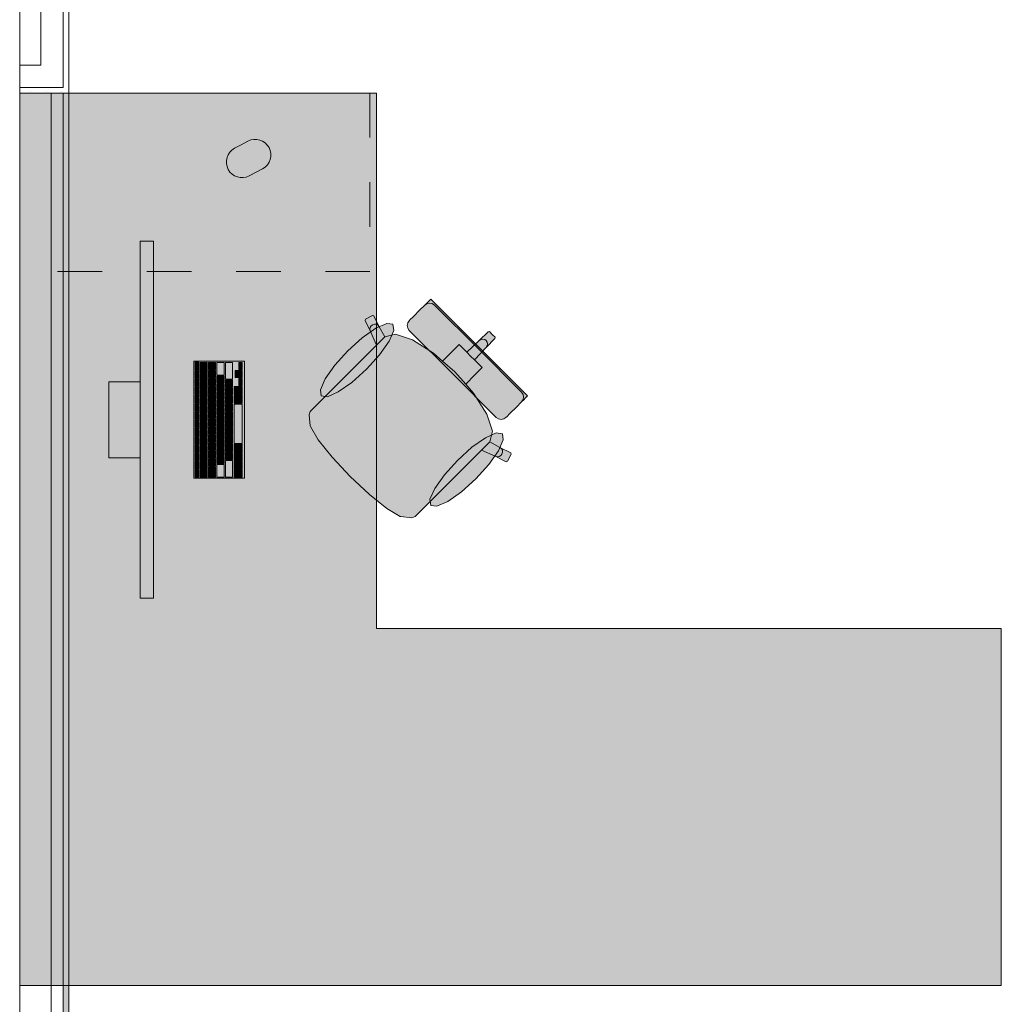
# Model space of a CAD drawing. Header units: metres. Extents: x -3.6 to 84.5, y -11 to 16.8.
# Tile 332 of 361: x 54.6 to 56.8, y 10.6 to 12.9. Entities that reach past the tile are written whole.
import ezdxf

# ---------------------------------------------------------------- set-up
doc = ezdxf.new("R2010")
doc.units = ezdxf.units.M
doc.header["$MEASUREMENT"] = 0
doc.linetypes.add('Strichlinie eng', pattern=[0.115, 0.075, -0.04])
for name, color, linetype in [('605 - Struktur.Wand Innen', 7, 'Continuous'), ('701 - Einrichtung.Möbel', 7, 'Continuous'), ('Neubau_606 - Struktur.Wand Innen Ausbau', 7, 'Continuous'), ('Neubau_653 - Abdeckung.TB Verkofferung', 7, 'Continuous')]:
    doc.layers.add(name, color=color, linetype=linetype)
pattern_1 = [(45, (0, 0), (-0.01767767, 0.01767767), [0, -0.025])]

msp = doc.modelspace()

# ---------------------------------------------------------------- hatches: boundary and pattern name
at = {"layer": '701 - Einrichtung.Möbel', "linetype": 'Continuous', "lineweight": 0, "true_color": 0x3a3a3a}
for points in [[(54.6, 10.69), (56.8, 10.69), (56.8, 11.49), (55.4, 11.49), (55.4, 12.69), (54.6, 12.69)], [(55.0966, 12.5741), (55.0816, 12.5661, 0.994302), (55.1144, 12.5043), (55.1444, 12.5203, 1), (55.1116, 12.5821)], [(54.8999, 11.5578), (54.8999, 12.3578), (54.8699, 12.3578), (54.8699, 11.5578)], [(55.473, 12.1582), (55.5706, 12.0606), (55.6297, 12.1197), (55.5213, 12.2282), (55.516, 12.2229), (55.5136, 12.2205), (55.5081, 12.215), (55.5056, 12.2125), (55.4985, 12.2054), (55.4811, 12.188), (55.4753, 12.1822), (55.4729, 12.1798), (55.4696, 12.1749), (55.4684, 12.169), (55.4696, 12.1632)], [(55.2869, 12.0123), (55.2675, 11.9928), (55.2507, 11.9761), (55.2484, 11.9691), (55.2508, 11.9439), (55.2514, 11.9424), (55.2692, 11.913), (55.3006, 11.8739), (55.3011, 11.8733), (55.3409, 11.8309), (55.6591, 12.1491), (55.6529, 12.1553), (55.6497, 12.1552), (55.6298, 12.1353), (55.602, 12.1093), (55.5848, 12.1265), (55.5687, 12.1104), (55.5478, 12.0895), (55.5273, 12.1074), (55.4806, 12.137), (55.4423, 12.1497), (55.4184, 12.1436), (55.406, 12.1663), (55.394, 12.1907), (55.391, 12.1916), (55.3749, 12.1831), (55.3739, 12.1801), (55.3859, 12.1558), (55.3997, 12.1251)], [(55.3356, 12.1122), (55.3064, 12.0799), (55.2848, 12.0494), (55.2741, 12.0252), (55.2759, 12.0112), (55.2899, 12.0094), (55.314, 12.0201), (55.3446, 12.0417), (55.3769, 12.0709), (55.4061, 12.1032), (55.4277, 12.1338), (55.4384, 12.1579), (55.4366, 12.1719), (55.4226, 12.1737), (55.3985, 12.163), (55.3679, 12.1414)], [(55.5223, 11.7769), (55.635, 11.8897), (55.6658, 11.8759), (55.6901, 11.8639), (55.6931, 11.8649), (55.7016, 11.881), (55.7006, 11.884), (55.6763, 11.896), (55.6536, 11.9084), (55.6597, 11.9323), (55.647, 11.9706), (55.6174, 12.0174), (55.5995, 12.0378), (55.6204, 12.0587), (55.6365, 12.0749), (55.6193, 12.092), (55.6453, 12.1198), (55.6652, 12.1397), (55.6653, 12.1429), (55.6591, 12.1491), (55.3409, 11.8309), (55.3833, 11.7911), (55.3839, 11.7907), (55.423, 11.7592), (55.4524, 11.7414), (55.4539, 11.7408), (55.4791, 11.7384), (55.4861, 11.7407), (55.5028, 11.7575)], [(55.6682, 11.963), (55.6732, 11.9596), (55.679, 11.9585), (55.6849, 11.9596), (55.6898, 11.9629), (55.6922, 11.9653), (55.698, 11.9711), (55.7154, 11.9885), (55.7225, 11.9956), (55.725, 11.9981), (55.7305, 12.0036), (55.7329, 12.006), (55.7382, 12.0113), (55.6297, 12.1197), (55.5706, 12.0606)], [(55.1039, 11.8268), (55.1039, 12.0888), (54.9899, 12.0888), (54.9899, 11.8268)], [(55.0009, 12.0783), (55.0009, 12.0866), (55.0007, 12.0868), (54.9931, 12.0868), (54.9929, 12.0866), (54.9929, 12.07), (54.9931, 12.0698), (55.0007, 12.0698), (55.0009, 12.07)], [(55.0199, 12.0748), (55.0199, 12.0861), (55.0197, 12.0863), (55.0041, 12.0863), (55.0039, 12.0861), (55.0039, 12.0635), (55.0041, 12.0633), (55.0197, 12.0633), (55.0199, 12.0635)], [(55.0389, 12.0783), (55.0389, 12.0861), (55.0387, 12.0863), (55.0231, 12.0863), (55.0229, 12.0861), (55.0229, 12.0705), (55.0231, 12.0703), (55.0387, 12.0703), (55.0389, 12.0705)], [(55.0579, 12.0721), (55.0579, 12.0861), (55.0577, 12.0863), (55.0421, 12.0863), (55.0419, 12.0861), (55.0419, 12.058), (55.0421, 12.0578), (55.0577, 12.0578), (55.0579, 12.058)], [(55.0769, 12.0676), (55.0769, 12.0861), (55.0767, 12.0863), (55.0611, 12.0863), (55.0609, 12.0861), (55.0609, 12.049), (55.0611, 12.0488), (55.0767, 12.0488), (55.0769, 12.049)], [(55.0989, 12.0783), (55.0989, 12.0861), (55.0987, 12.0863), (55.0911, 12.0863), (55.0909, 12.0861), (55.0909, 12.0705), (55.0911, 12.0703), (55.0987, 12.0703), (55.0989, 12.0705)], [(55.0009, 12.0598), (55.0009, 12.0681), (55.0007, 12.0683), (54.9931, 12.0683), (54.9929, 12.0681), (54.9929, 12.0515), (54.9931, 12.0513), (55.0007, 12.0513), (55.0009, 12.0515)], [(55.0009, 12.0413), (55.0009, 12.0496), (55.0007, 12.0498), (54.9931, 12.0498), (54.9929, 12.0496), (54.9929, 12.033), (54.9931, 12.0328), (55.0007, 12.0328), (55.0009, 12.033)], [(55.0199, 12.0533), (55.0199, 12.0611), (55.0197, 12.0613), (55.0041, 12.0613), (55.0039, 12.0611), (55.0039, 12.0455), (55.0041, 12.0453), (55.0197, 12.0453), (55.0199, 12.0455)], [(55.0389, 12.0603), (55.0389, 12.0681), (55.0387, 12.0683), (55.0231, 12.0683), (55.0229, 12.0681), (55.0229, 12.0525), (55.0231, 12.0523), (55.0387, 12.0523), (55.0389, 12.0525)], [(55.0389, 12.0423), (55.0389, 12.0501), (55.0387, 12.0503), (55.0231, 12.0503), (55.0229, 12.0501), (55.0229, 12.0345), (55.0231, 12.0343), (55.0387, 12.0343), (55.0389, 12.0345)], [(55.0579, 12.0478), (55.0579, 12.0556), (55.0577, 12.0558), (55.0421, 12.0558), (55.0419, 12.0556), (55.0419, 12.04), (55.0421, 12.0398), (55.0577, 12.0398), (55.0579, 12.04)], [(55.0909, 12.0603), (55.0909, 12.0681), (55.0907, 12.0683), (55.0831, 12.0683), (55.0829, 12.0681), (55.0829, 12.0525), (55.0831, 12.0523), (55.0907, 12.0523), (55.0909, 12.0525)], [(55.0989, 12.0603), (55.0989, 12.0681), (55.0987, 12.0683), (55.0911, 12.0683), (55.0909, 12.0681), (55.0909, 12.0525), (55.0911, 12.0523), (55.0987, 12.0523), (55.0989, 12.0525)], [(55.0989, 12.0423), (55.0989, 12.0501), (55.0987, 12.0503), (55.0911, 12.0503), (55.0909, 12.0501), (55.0909, 12.0345), (55.0911, 12.0343), (55.0987, 12.0343), (55.0989, 12.0345)], [(54.8699, 12.0428), (54.7999, 12.0428), (54.7999, 11.8728), (54.8699, 11.8728)], [(55.0009, 12.0228), (55.0009, 12.0311), (55.0007, 12.0313), (54.9931, 12.0313), (54.9929, 12.0311), (54.9929, 12.0145), (54.9931, 12.0143), (55.0007, 12.0143), (55.0009, 12.0145)], [(55.0199, 12.0353), (55.0199, 12.0431), (55.0197, 12.0433), (55.0041, 12.0433), (55.0039, 12.0431), (55.0039, 12.0275), (55.0041, 12.0273), (55.0197, 12.0273), (55.0199, 12.0275)], [(55.0199, 12.0173), (55.0199, 12.0251), (55.0197, 12.0253), (55.0041, 12.0253), (55.0039, 12.0251), (55.0039, 12.0095), (55.0041, 12.0093), (55.0197, 12.0093), (55.0199, 12.0095)], [(55.0389, 12.0243), (55.0389, 12.0321), (55.0387, 12.0323), (55.0231, 12.0323), (55.0229, 12.0321), (55.0229, 12.0165), (55.0231, 12.0163), (55.0387, 12.0163), (55.0389, 12.0165)], [(55.0579, 12.0298), (55.0579, 12.0376), (55.0577, 12.0378), (55.0421, 12.0378), (55.0419, 12.0376), (55.0419, 12.022), (55.0421, 12.0218), (55.0577, 12.0218), (55.0579, 12.022)], [(55.0769, 12.0388), (55.0769, 12.0466), (55.0767, 12.0468), (55.0611, 12.0468), (55.0609, 12.0466), (55.0609, 12.031), (55.0611, 12.0308), (55.0767, 12.0308), (55.0769, 12.031)], [(55.0769, 12.0208), (55.0769, 12.0286), (55.0767, 12.0288), (55.0611, 12.0288), (55.0609, 12.0286), (55.0609, 12.013), (55.0611, 12.0128), (55.0767, 12.0128), (55.0769, 12.013)], [(55.0989, 12.0243), (55.0989, 12.0321), (55.0987, 12.0323), (55.0811, 12.0323), (55.0809, 12.0321), (55.0809, 12.0165), (55.0811, 12.0163), (55.0987, 12.0163), (55.0989, 12.0165)], [(55.0009, 12.0043), (55.0009, 12.0126), (55.0007, 12.0128), (54.9931, 12.0128), (54.9929, 12.0126), (54.9929, 11.996), (54.9931, 11.9958), (55.0007, 11.9958), (55.0009, 11.996)], [(55.0199, 11.9993), (55.0199, 12.0071), (55.0197, 12.0073), (55.0041, 12.0073), (55.0039, 12.0071), (55.0039, 11.9915), (55.0041, 11.9913), (55.0197, 11.9913), (55.0199, 11.9915)], [(55.0389, 12.0063), (55.0389, 12.0141), (55.0387, 12.0143), (55.0231, 12.0143), (55.0229, 12.0141), (55.0229, 11.9985), (55.0231, 11.9983), (55.0387, 11.9983), (55.0389, 11.9985)], [(55.0579, 12.0118), (55.0579, 12.0196), (55.0577, 12.0198), (55.0421, 12.0198), (55.0419, 12.0196), (55.0419, 12.004), (55.0421, 12.0038), (55.0577, 12.0038), (55.0579, 12.004)], [(55.0769, 12.0028), (55.0769, 12.0106), (55.0767, 12.0108), (55.0611, 12.0108), (55.0609, 12.0106), (55.0609, 11.995), (55.0611, 11.9948), (55.0767, 11.9948), (55.0769, 11.995)], [(55.0989, 12.0046), (55.0989, 12.0141), (55.0987, 12.0143), (55.0811, 12.0143), (55.0809, 12.0141), (55.0809, 11.995), (55.0811, 11.9948), (55.0987, 11.9948), (55.0989, 11.995)], [(55.0009, 11.9858), (55.0009, 11.9941), (55.0007, 11.9943), (54.9931, 11.9943), (54.9929, 11.9941), (54.9929, 11.9775), (54.9931, 11.9773), (55.0007, 11.9773), (55.0009, 11.9775)], [(55.0199, 11.9813), (55.0199, 11.9891), (55.0197, 11.9893), (55.0041, 11.9893), (55.0039, 11.9891), (55.0039, 11.9735), (55.0041, 11.9733), (55.0197, 11.9733), (55.0199, 11.9735)], [(55.0389, 11.9883), (55.0389, 11.9961), (55.0387, 11.9963), (55.0231, 11.9963), (55.0229, 11.9961), (55.0229, 11.9805), (55.0231, 11.9803), (55.0387, 11.9803), (55.0389, 11.9805)], [(55.0579, 11.9938), (55.0579, 12.0016), (55.0577, 12.0018), (55.0421, 12.0018), (55.0419, 12.0016), (55.0419, 11.986), (55.0421, 11.9858), (55.0577, 11.9858), (55.0579, 11.986)], [(55.0579, 11.9758), (55.0579, 11.9836), (55.0577, 11.9838), (55.0421, 11.9838), (55.0419, 11.9836), (55.0419, 11.968), (55.0421, 11.9678), (55.0577, 11.9678), (55.0579, 11.968)], [(55.0769, 11.9848), (55.0769, 11.9926), (55.0767, 11.9928), (55.0611, 11.9928), (55.0609, 11.9926), (55.0609, 11.977), (55.0611, 11.9768), (55.0767, 11.9768), (55.0769, 11.977)], [(55.0989, 11.9488), (55.0989, 11.9926), (55.0987, 11.9928), (55.0811, 11.9928), (55.0809, 11.9926), (55.0809, 11.905), (55.0811, 11.9048), (55.0987, 11.9048), (55.0989, 11.905)], [(55.0009, 11.9673), (55.0009, 11.9756), (55.0007, 11.9758), (54.9931, 11.9758), (54.9929, 11.9756), (54.9929, 11.959), (54.9931, 11.9588), (55.0007, 11.9588), (55.0009, 11.959)], [(55.0199, 11.9633), (55.0199, 11.9711), (55.0197, 11.9713), (55.0041, 11.9713), (55.0039, 11.9711), (55.0039, 11.9555), (55.0041, 11.9553), (55.0197, 11.9553), (55.0199, 11.9555)], [(55.0389, 11.9703), (55.0389, 11.9781), (55.0387, 11.9783), (55.0231, 11.9783), (55.0229, 11.9781), (55.0229, 11.9625), (55.0231, 11.9623), (55.0387, 11.9623), (55.0389, 11.9625)], [(55.0389, 11.9523), (55.0389, 11.9601), (55.0387, 11.9603), (55.0231, 11.9603), (55.0229, 11.9601), (55.0229, 11.9445), (55.0231, 11.9443), (55.0387, 11.9443), (55.0389, 11.9445)], [(55.0579, 11.9578), (55.0579, 11.9656), (55.0577, 11.9658), (55.0421, 11.9658), (55.0419, 11.9656), (55.0419, 11.95), (55.0421, 11.9498), (55.0577, 11.9498), (55.0579, 11.95)], [(55.0769, 11.9668), (55.0769, 11.9746), (55.0767, 11.9748), (55.0611, 11.9748), (55.0609, 11.9746), (55.0609, 11.959), (55.0611, 11.9588), (55.0767, 11.9588), (55.0769, 11.959)], [(55.0009, 11.9488), (55.0009, 11.9571), (55.0007, 11.9573), (54.9931, 11.9573), (54.9929, 11.9571), (54.9929, 11.9405), (54.9931, 11.9403), (55.0007, 11.9403), (55.0009, 11.9405)], [(55.0009, 11.9303), (55.0009, 11.9386), (55.0007, 11.9388), (54.9931, 11.9388), (54.9929, 11.9386), (54.9929, 11.922), (54.9931, 11.9218), (55.0007, 11.9218), (55.0009, 11.922)], [(55.0199, 11.9453), (55.0199, 11.9531), (55.0197, 11.9533), (55.0041, 11.9533), (55.0039, 11.9531), (55.0039, 11.9375), (55.0041, 11.9373), (55.0197, 11.9373), (55.0199, 11.9375)], [(55.0389, 11.9343), (55.0389, 11.9421), (55.0387, 11.9423), (55.0231, 11.9423), (55.0229, 11.9421), (55.0229, 11.9265), (55.0231, 11.9263), (55.0387, 11.9263), (55.0389, 11.9265)], [(55.0579, 11.9398), (55.0579, 11.9476), (55.0577, 11.9478), (55.0421, 11.9478), (55.0419, 11.9476), (55.0419, 11.932), (55.0421, 11.9318), (55.0577, 11.9318), (55.0579, 11.932)], [(55.0769, 11.9488), (55.0769, 11.9566), (55.0767, 11.9568), (55.0611, 11.9568), (55.0609, 11.9566), (55.0609, 11.941), (55.0611, 11.9408), (55.0767, 11.9408), (55.0769, 11.941)], [(55.0769, 11.9308), (55.0769, 11.9386), (55.0767, 11.9388), (55.0611, 11.9388), (55.0609, 11.9386), (55.0609, 11.923), (55.0611, 11.9228), (55.0767, 11.9228), (55.0769, 11.923)], [(55.0009, 11.9118), (55.0009, 11.9201), (55.0007, 11.9203), (54.9931, 11.9203), (54.9929, 11.9201), (54.9929, 11.9035), (54.9931, 11.9033), (55.0007, 11.9033), (55.0009, 11.9035)], [(55.0199, 11.9273), (55.0199, 11.9351), (55.0197, 11.9353), (55.0041, 11.9353), (55.0039, 11.9351), (55.0039, 11.9195), (55.0041, 11.9193), (55.0197, 11.9193), (55.0199, 11.9195)], [(55.0199, 11.9093), (55.0199, 11.9171), (55.0197, 11.9173), (55.0041, 11.9173), (55.0039, 11.9171), (55.0039, 11.9015), (55.0041, 11.9013), (55.0197, 11.9013), (55.0199, 11.9015)], [(55.0389, 11.9163), (55.0389, 11.9241), (55.0387, 11.9243), (55.0231, 11.9243), (55.0229, 11.9241), (55.0229, 11.9085), (55.0231, 11.9083), (55.0387, 11.9083), (55.0389, 11.9085)], [(55.0579, 11.9218), (55.0579, 11.9296), (55.0577, 11.9298), (55.0421, 11.9298), (55.0419, 11.9296), (55.0419, 11.914), (55.0421, 11.9138), (55.0577, 11.9138), (55.0579, 11.914)], [(55.0769, 11.9128), (55.0769, 11.9206), (55.0767, 11.9208), (55.0611, 11.9208), (55.0609, 11.9206), (55.0609, 11.905), (55.0611, 11.9048), (55.0767, 11.9048), (55.0769, 11.905)], [(55.6222, 11.8256), (55.6514, 11.8579), (55.673, 11.8885), (55.6837, 11.9126), (55.6819, 11.9266), (55.6679, 11.9284), (55.6438, 11.9177), (55.6132, 11.8961), (55.5809, 11.8669), (55.5517, 11.8346), (55.5301, 11.804), (55.5194, 11.7799), (55.5212, 11.7659), (55.5352, 11.7641), (55.5594, 11.7748), (55.5899, 11.7964)], [(55.0009, 11.8933), (55.0009, 11.9016), (55.0007, 11.9018), (54.9931, 11.9018), (54.9929, 11.9016), (54.9929, 11.885), (54.9931, 11.8848), (55.0007, 11.8848), (55.0009, 11.885)], [(55.0199, 11.8913), (55.0199, 11.8991), (55.0197, 11.8993), (55.0041, 11.8993), (55.0039, 11.8991), (55.0039, 11.8835), (55.0041, 11.8833), (55.0197, 11.8833), (55.0199, 11.8835)], [(55.0389, 11.8983), (55.0389, 11.9061), (55.0387, 11.9063), (55.0231, 11.9063), (55.0229, 11.9061), (55.0229, 11.8905), (55.0231, 11.8903), (55.0387, 11.8903), (55.0389, 11.8905)], [(55.0579, 11.9038), (55.0579, 11.9116), (55.0577, 11.9118), (55.0421, 11.9118), (55.0419, 11.9116), (55.0419, 11.896), (55.0421, 11.8958), (55.0577, 11.8958), (55.0579, 11.896)], [(55.0579, 11.8858), (55.0579, 11.8936), (55.0577, 11.8938), (55.0421, 11.8938), (55.0419, 11.8936), (55.0419, 11.878), (55.0421, 11.8778), (55.0577, 11.8778), (55.0579, 11.878)], [(55.0769, 11.8948), (55.0769, 11.9026), (55.0767, 11.9028), (55.0611, 11.9028), (55.0609, 11.9026), (55.0609, 11.887), (55.0611, 11.8868), (55.0767, 11.8868), (55.0769, 11.887)], [(55.0989, 11.8931), (55.0989, 11.9026), (55.0987, 11.9028), (55.0811, 11.9028), (55.0809, 11.9026), (55.0809, 11.8835), (55.0811, 11.8833), (55.0987, 11.8833), (55.0989, 11.8835)], [(55.0009, 11.8748), (55.0009, 11.8831), (55.0007, 11.8833), (54.9931, 11.8833), (54.9929, 11.8831), (54.9929, 11.8665), (54.9931, 11.8663), (55.0007, 11.8663), (55.0009, 11.8665)], [(55.0199, 11.8733), (55.0199, 11.8811), (55.0197, 11.8813), (55.0041, 11.8813), (55.0039, 11.8811), (55.0039, 11.8655), (55.0041, 11.8653), (55.0197, 11.8653), (55.0199, 11.8655)], [(55.0389, 11.8803), (55.0389, 11.8881), (55.0387, 11.8883), (55.0231, 11.8883), (55.0229, 11.8881), (55.0229, 11.8725), (55.0231, 11.8723), (55.0387, 11.8723), (55.0389, 11.8725)], [(55.0579, 11.8678), (55.0579, 11.8756), (55.0577, 11.8758), (55.0421, 11.8758), (55.0419, 11.8756), (55.0419, 11.86), (55.0421, 11.8598), (55.0577, 11.8598), (55.0579, 11.86)], [(55.0769, 11.8768), (55.0769, 11.8846), (55.0767, 11.8848), (55.0611, 11.8848), (55.0609, 11.8846), (55.0609, 11.869), (55.0611, 11.8688), (55.0767, 11.8688), (55.0769, 11.869)], [(55.0989, 11.8733), (55.0989, 11.8811), (55.0987, 11.8813), (55.0811, 11.8813), (55.0809, 11.8811), (55.0809, 11.8655), (55.0811, 11.8653), (55.0987, 11.8653), (55.0989, 11.8655)], [(55.0009, 11.8563), (55.0009, 11.8646), (55.0007, 11.8648), (54.9931, 11.8648), (54.9929, 11.8646), (54.9929, 11.848), (54.9931, 11.8478), (55.0007, 11.8478), (55.0009, 11.848)], [(55.0199, 11.8553), (55.0199, 11.8631), (55.0197, 11.8633), (55.0041, 11.8633), (55.0039, 11.8631), (55.0039, 11.8475), (55.0041, 11.8473), (55.0197, 11.8473), (55.0199, 11.8475)], [(55.0389, 11.8623), (55.0389, 11.8701), (55.0387, 11.8703), (55.0231, 11.8703), (55.0229, 11.8701), (55.0229, 11.8545), (55.0231, 11.8543), (55.0387, 11.8543), (55.0389, 11.8545)], [(55.0389, 11.8408), (55.0389, 11.8521), (55.0387, 11.8523), (55.0231, 11.8523), (55.0229, 11.8521), (55.0229, 11.8295), (55.0231, 11.8293), (55.0387, 11.8293), (55.0389, 11.8295)], [(55.0579, 11.8436), (55.0579, 11.8576), (55.0577, 11.8578), (55.0421, 11.8578), (55.0419, 11.8576), (55.0419, 11.8295), (55.0421, 11.8293), (55.0577, 11.8293), (55.0579, 11.8295)], [(55.0769, 11.8481), (55.0769, 11.8666), (55.0767, 11.8668), (55.0611, 11.8668), (55.0609, 11.8666), (55.0609, 11.8295), (55.0611, 11.8293), (55.0767, 11.8293), (55.0769, 11.8295)], [(55.0989, 11.8553), (55.0989, 11.8631), (55.0987, 11.8633), (55.0811, 11.8633), (55.0809, 11.8631), (55.0809, 11.8475), (55.0811, 11.8473), (55.0987, 11.8473), (55.0989, 11.8475)], [(55.0009, 11.8378), (55.0009, 11.8461), (55.0007, 11.8463), (54.9931, 11.8463), (54.9929, 11.8461), (54.9929, 11.8295), (54.9931, 11.8293), (55.0007, 11.8293), (55.0009, 11.8295)], [(55.0199, 11.8373), (55.0199, 11.8451), (55.0197, 11.8453), (55.0041, 11.8453), (55.0039, 11.8451), (55.0039, 11.8295), (55.0041, 11.8293), (55.0197, 11.8293), (55.0199, 11.8295)], [(55.0989, 11.8373), (55.0989, 11.8451), (55.0987, 11.8453), (55.0811, 11.8453), (55.0809, 11.8451), (55.0809, 11.8295), (55.0811, 11.8293), (55.0987, 11.8293), (55.0989, 11.8295)]]:
    msp.add_hatch(color=250, dxfattribs=at).paths.add_polyline_path(points)
at = {"layer": 'Neubau_606 - Struktur.Wand Innen Ausbau', "linetype": 'Continuous', "lineweight": 0, "true_color": 0x000000}
h = msp.add_hatch(dxfattribs=at)
h.set_pattern_fill('Gips_0001', color=18, style=0, pattern_type=2)
h.set_pattern_definition(pattern_1)
h.paths.add_polyline_path([(54.71, 12.7025), (54.71, 13.445), (54.6975, 13.445), (54.6975, 12.7025)])
h = msp.add_hatch(dxfattribs=at)
h.set_pattern_fill('Gips_0001', color=18, style=0, pattern_type=2)
h.set_pattern_definition(pattern_1)
h.paths.add_polyline_path([(54.6975, 12.7025), (54.6, 12.7025), (54.6, 12.69), (54.6975, 12.69)])
h = msp.add_hatch(dxfattribs=at)
h.set_pattern_fill('Gips_0001', color=18, style=0, pattern_type=2)
h.set_pattern_definition(pattern_1)
h.paths.add_polyline_path([(54.6975, 12.69), (54.71, 12.69), (54.6975, 12.7025)])
h = msp.add_hatch(dxfattribs=at)
h.set_pattern_fill('Gips_0001', color=18, style=0, pattern_type=2)
h.set_pattern_definition(pattern_1)
h.paths.add_polyline_path([(54.6975, 12.7025), (54.71, 12.69), (54.71, 12.7025)])
at = {"layer": 'Neubau_653 - Abdeckung.TB Verkofferung', "linetype": 'Continuous', "lineweight": 0, "true_color": 0x000000}
h = msp.add_hatch(dxfattribs=at)
h.set_pattern_fill('Gips_0001', color=18, style=0, pattern_type=2)
h.set_pattern_definition(pattern_1)
h.paths.add_polyline_path([(54.71, 8.6495), (54.71, 12.69), (54.6975, 12.69), (54.6975, 8.6495)])

# ---------------------------------------------------------------- linework, layer by layer
at = {"layer": '605 - Struktur.Wand Innen', "color": 7, "linetype": 'Continuous', "lineweight": 18, "flags": 128}
msp.add_lwpolyline([(54.6, 8.6), (54.6, 13)], dxfattribs=at)
at = {"layer": '701 - Einrichtung.Möbel', "color": 7, "linetype": 'Strichlinie eng', "lineweight": 5, "true_color": 0xebebeb}
for p, q in [((55.385, 12.69), (55.385, 12.29)), ((55.385, 12.29), (54.6, 12.29))]:
    msp.add_line(p, q, dxfattribs=at)
at = {"layer": '701 - Einrichtung.Möbel', "color": 7, "linetype": 'Continuous', "lineweight": 5, "true_color": 0xebebeb}
for p, q in [((55.516, 12.2229), (55.5213, 12.2282)), ((55.5213, 12.2282), (55.6297, 12.1197)), ((55.4811, 12.188), (55.4985, 12.2054)), ((55.4985, 12.2054), (55.5056, 12.2125)), ((55.5056, 12.2125), (55.5081, 12.215)), ((55.5081, 12.215), (55.5136, 12.2205)), ((55.513, 12.2183), (55.5081, 12.215)), ((55.5189, 12.2194), (55.513, 12.2183)), ((55.5136, 12.2205), (55.516, 12.2229)), ((55.5247, 12.2182), (55.5189, 12.2194)), ((55.5297, 12.2149), (55.5247, 12.2182)), ((55.6273, 12.1173), (55.5297, 12.2149)), ((55.3739, 12.1801), (55.3749, 12.1831)), ((55.3859, 12.1558), (55.3739, 12.1801)), ((55.3749, 12.1831), (55.391, 12.1916)), ((55.391, 12.1916), (55.394, 12.1907)), ((55.394, 12.1907), (55.406, 12.1663)), ((55.4696, 12.1749), (55.4729, 12.1798)), ((55.4729, 12.1798), (55.4753, 12.1822)), ((55.4753, 12.1822), (55.4811, 12.188)), ((55.3848, 12.16), (55.3854, 12.1643)), ((55.3859, 12.1558), (55.3848, 12.16)), ((55.3854, 12.1643), (55.3876, 12.1681)), ((55.3876, 12.1681), (55.3911, 12.1709)), ((55.3911, 12.1709), (55.3953, 12.1722)), ((55.3953, 12.1722), (55.3996, 12.1718)), ((55.3996, 12.1718), (55.4034, 12.1697)), ((55.4034, 12.1697), (55.406, 12.1663)), ((55.406, 12.1663), (55.4184, 12.1436)), ((55.4684, 12.169), (55.4696, 12.1749)), ((55.4696, 12.1632), (55.4684, 12.169)), ((55.473, 12.1582), (55.4696, 12.1632)), ((55.5706, 12.0606), (55.473, 12.1582)), ((55.3997, 12.1251), (55.3859, 12.1558)), ((55.4182, 12.1435), (55.3997, 12.1251)), ((55.4182, 12.1435), (55.4184, 12.1436)), ((55.4184, 12.1436), (55.4423, 12.1497)), ((55.4423, 12.1497), (55.4806, 12.137)), ((55.4806, 12.137), (55.5273, 12.1074)), ((55.6298, 12.1353), (55.6497, 12.1552)), ((55.6298, 12.1353), (55.6335, 12.1378)), ((55.6335, 12.1378), (55.6378, 12.1388)), ((55.6378, 12.1388), (55.6421, 12.138)), ((55.6421, 12.138), (55.6456, 12.1356)), ((55.6453, 12.1198), (55.6652, 12.1397)), ((55.648, 12.1321), (55.6456, 12.1356)), ((55.6497, 12.1552), (55.6529, 12.1553)), ((55.6529, 12.1553), (55.6591, 12.1491)), ((55.6653, 12.1429), (55.6591, 12.1491)), ((55.6652, 12.1397), (55.6653, 12.1429)), ((55.2869, 12.0123), (55.3997, 12.1251)), ((55.5687, 12.1104), (55.5848, 12.1265)), ((55.5848, 12.1265), (55.602, 12.1093)), ((55.602, 12.1093), (55.6298, 12.1353)), ((55.6193, 12.092), (55.6453, 12.1198)), ((55.6273, 12.1173), (55.7249, 12.0197)), ((55.7382, 12.0113), (55.6297, 12.1197)), ((55.6453, 12.1198), (55.6478, 12.1235)), ((55.6478, 12.1235), (55.6487, 12.1278)), ((55.6487, 12.1278), (55.648, 12.1321)), ((55.5273, 12.1074), (55.5478, 12.0895)), ((55.5478, 12.0895), (55.5687, 12.1104)), ((55.602, 12.1093), (55.6107, 12.1007)), ((55.6193, 12.092), (55.6107, 12.1007)), ((55.6365, 12.0749), (55.6193, 12.092)), ((55.5478, 12.0895), (55.5754, 12.0654)), ((55.6204, 12.0587), (55.6365, 12.0749)), ((55.5706, 12.0606), (55.6682, 11.963)), ((55.5995, 12.0378), (55.5754, 12.0654)), ((55.5995, 12.0378), (55.6204, 12.0587)), ((55.6174, 12.0174), (55.5995, 12.0378)), ((55.2675, 11.9928), (55.2869, 12.0123)), ((55.647, 11.9706), (55.6174, 12.0174)), ((55.7249, 12.0197), (55.7282, 12.0147)), ((55.725, 11.9981), (55.7305, 12.0036)), ((55.7283, 12.003), (55.725, 11.9981)), ((55.7282, 12.0147), (55.7294, 12.0089)), ((55.7294, 12.0089), (55.7283, 12.003)), ((55.7305, 12.0036), (55.7329, 12.006)), ((55.7329, 12.006), (55.7382, 12.0113)), ((55.2507, 11.9761), (55.2675, 11.9928)), ((55.698, 11.9711), (55.7154, 11.9885)), ((55.7154, 11.9885), (55.7225, 11.9956)), ((55.7225, 11.9956), (55.725, 11.9981)), ((55.2484, 11.9691), (55.2507, 11.9761)), ((55.2508, 11.9439), (55.2484, 11.9691)), ((55.6597, 11.9323), (55.647, 11.9706)), ((55.6682, 11.963), (55.6732, 11.9596)), ((55.6732, 11.9596), (55.679, 11.9585)), ((55.679, 11.9585), (55.6849, 11.9596)), ((55.6849, 11.9596), (55.6898, 11.9629)), ((55.6898, 11.9629), (55.6922, 11.9653)), ((55.6922, 11.9653), (55.698, 11.9711)), ((55.2514, 11.9424), (55.2508, 11.9439)), ((55.2692, 11.913), (55.2514, 11.9424)), ((55.6536, 11.9084), (55.6597, 11.9323)), ((55.3006, 11.8739), (55.2692, 11.913)), ((55.6535, 11.9082), (55.635, 11.8897)), ((55.6535, 11.9082), (55.6536, 11.9084)), ((55.6763, 11.896), (55.6536, 11.9084)), ((55.6797, 11.8934), (55.6763, 11.896)), ((55.7006, 11.884), (55.6763, 11.896)), ((55.6818, 11.8897), (55.6797, 11.8934)), ((55.3011, 11.8733), (55.3006, 11.8739)), ((55.3409, 11.8309), (55.3011, 11.8733)), ((55.5223, 11.7769), (55.635, 11.8897)), ((55.635, 11.8897), (55.6658, 11.8759)), ((55.6658, 11.8759), (55.6699, 11.8748)), ((55.6658, 11.8759), (55.6901, 11.8639)), ((55.6699, 11.8748), (55.6743, 11.8754)), ((55.6743, 11.8754), (55.6781, 11.8776)), ((55.6781, 11.8776), (55.6809, 11.8811)), ((55.6809, 11.8811), (55.6822, 11.8853)), ((55.6822, 11.8853), (55.6818, 11.8897)), ((55.6931, 11.8649), (55.7016, 11.881)), ((55.7016, 11.881), (55.7006, 11.884)), ((55.6901, 11.8639), (55.6931, 11.8649)), ((55.3409, 11.8309), (55.3833, 11.7911)), ((55.3833, 11.7911), (55.3839, 11.7907)), ((55.3839, 11.7907), (55.423, 11.7592)), ((55.5028, 11.7575), (55.5223, 11.7769)), ((55.423, 11.7592), (55.4524, 11.7414)), ((55.4524, 11.7414), (55.4539, 11.7408)), ((55.4539, 11.7408), (55.4791, 11.7384)), ((55.4791, 11.7384), (55.4861, 11.7407)), ((55.4861, 11.7407), (55.5028, 11.7575))]:
    msp.add_line(p, q, dxfattribs=at)
at = {"layer": '701 - Einrichtung.Möbel', "color": 7, "linetype": 'Continuous', "lineweight": 5, "true_color": 0xebebeb, "flags": 128}
for points in [[(54.6, 10.69), (54.6, 12.69), (55.4, 12.69), (55.4, 11.49), (56.8, 11.49), (56.8, 10.69)], [(54.8999, 11.5578), (54.8999, 12.3578), (54.8699, 12.3578), (54.8699, 11.5578)], [(55.3356, 12.1122), (55.3679, 12.1414), (55.3985, 12.163), (55.4226, 12.1737), (55.4366, 12.1719), (55.4384, 12.1579), (55.4277, 12.1338), (55.4061, 12.1032), (55.3769, 12.0709), (55.3446, 12.0417), (55.314, 12.0201), (55.2899, 12.0094), (55.2759, 12.0112), (55.2741, 12.0252), (55.2848, 12.0494), (55.3064, 12.0799)], [(55.1039, 11.8268), (55.1039, 12.0888), (54.9899, 12.0888), (54.9899, 11.8268)], [(55.0009, 12.0783), (55.0009, 12.0866), (55.0007, 12.0868), (54.9931, 12.0868), (54.9929, 12.0866), (54.9929, 12.07), (54.9931, 12.0698), (55.0007, 12.0698), (55.0009, 12.07)], [(55.0199, 12.0748), (55.0199, 12.0861), (55.0197, 12.0863), (55.0041, 12.0863), (55.0039, 12.0861), (55.0039, 12.0635), (55.0041, 12.0633), (55.0197, 12.0633), (55.0199, 12.0635)], [(55.0389, 12.0783), (55.0389, 12.0861), (55.0387, 12.0863), (55.0231, 12.0863), (55.0229, 12.0861), (55.0229, 12.0705), (55.0231, 12.0703), (55.0387, 12.0703), (55.0389, 12.0705)], [(55.0579, 12.0721), (55.0579, 12.0861), (55.0577, 12.0863), (55.0421, 12.0863), (55.0419, 12.0861), (55.0419, 12.058), (55.0421, 12.0578), (55.0577, 12.0578), (55.0579, 12.058)], [(55.0769, 12.0676), (55.0769, 12.0861), (55.0767, 12.0863), (55.0611, 12.0863), (55.0609, 12.0861), (55.0609, 12.049), (55.0611, 12.0488), (55.0767, 12.0488), (55.0769, 12.049)], [(55.0989, 12.0783), (55.0989, 12.0861), (55.0987, 12.0863), (55.0911, 12.0863), (55.0909, 12.0861), (55.0909, 12.0705), (55.0911, 12.0703), (55.0987, 12.0703), (55.0989, 12.0705)], [(55.0009, 12.0598), (55.0009, 12.0681), (55.0007, 12.0683), (54.9931, 12.0683), (54.9929, 12.0681), (54.9929, 12.0515), (54.9931, 12.0513), (55.0007, 12.0513), (55.0009, 12.0515)], [(55.0009, 12.0413), (55.0009, 12.0496), (55.0007, 12.0498), (54.9931, 12.0498), (54.9929, 12.0496), (54.9929, 12.033), (54.9931, 12.0328), (55.0007, 12.0328), (55.0009, 12.033)], [(55.0199, 12.0533), (55.0199, 12.0611), (55.0197, 12.0613), (55.0041, 12.0613), (55.0039, 12.0611), (55.0039, 12.0455), (55.0041, 12.0453), (55.0197, 12.0453), (55.0199, 12.0455)], [(55.0389, 12.0603), (55.0389, 12.0681), (55.0387, 12.0683), (55.0231, 12.0683), (55.0229, 12.0681), (55.0229, 12.0525), (55.0231, 12.0523), (55.0387, 12.0523), (55.0389, 12.0525)], [(55.0389, 12.0423), (55.0389, 12.0501), (55.0387, 12.0503), (55.0231, 12.0503), (55.0229, 12.0501), (55.0229, 12.0345), (55.0231, 12.0343), (55.0387, 12.0343), (55.0389, 12.0345)], [(55.0579, 12.0478), (55.0579, 12.0556), (55.0577, 12.0558), (55.0421, 12.0558), (55.0419, 12.0556), (55.0419, 12.04), (55.0421, 12.0398), (55.0577, 12.0398), (55.0579, 12.04)], [(55.0909, 12.0603), (55.0909, 12.0681), (55.0907, 12.0683), (55.0831, 12.0683), (55.0829, 12.0681), (55.0829, 12.0525), (55.0831, 12.0523), (55.0907, 12.0523), (55.0909, 12.0525)], [(55.0989, 12.0603), (55.0989, 12.0681), (55.0987, 12.0683), (55.0911, 12.0683), (55.0909, 12.0681), (55.0909, 12.0525), (55.0911, 12.0523), (55.0987, 12.0523), (55.0989, 12.0525)], [(55.0989, 12.0423), (55.0989, 12.0501), (55.0987, 12.0503), (55.0911, 12.0503), (55.0909, 12.0501), (55.0909, 12.0345), (55.0911, 12.0343), (55.0987, 12.0343), (55.0989, 12.0345)], [(54.8699, 12.0428), (54.7999, 12.0428), (54.7999, 11.8728), (54.8699, 11.8728)], [(55.0009, 12.0228), (55.0009, 12.0311), (55.0007, 12.0313), (54.9931, 12.0313), (54.9929, 12.0311), (54.9929, 12.0145), (54.9931, 12.0143), (55.0007, 12.0143), (55.0009, 12.0145)], [(55.0199, 12.0353), (55.0199, 12.0431), (55.0197, 12.0433), (55.0041, 12.0433), (55.0039, 12.0431), (55.0039, 12.0275), (55.0041, 12.0273), (55.0197, 12.0273), (55.0199, 12.0275)], [(55.0199, 12.0173), (55.0199, 12.0251), (55.0197, 12.0253), (55.0041, 12.0253), (55.0039, 12.0251), (55.0039, 12.0095), (55.0041, 12.0093), (55.0197, 12.0093), (55.0199, 12.0095)], [(55.0389, 12.0243), (55.0389, 12.0321), (55.0387, 12.0323), (55.0231, 12.0323), (55.0229, 12.0321), (55.0229, 12.0165), (55.0231, 12.0163), (55.0387, 12.0163), (55.0389, 12.0165)], [(55.0579, 12.0298), (55.0579, 12.0376), (55.0577, 12.0378), (55.0421, 12.0378), (55.0419, 12.0376), (55.0419, 12.022), (55.0421, 12.0218), (55.0577, 12.0218), (55.0579, 12.022)], [(55.0769, 12.0388), (55.0769, 12.0466), (55.0767, 12.0468), (55.0611, 12.0468), (55.0609, 12.0466), (55.0609, 12.031), (55.0611, 12.0308), (55.0767, 12.0308), (55.0769, 12.031)], [(55.0769, 12.0208), (55.0769, 12.0286), (55.0767, 12.0288), (55.0611, 12.0288), (55.0609, 12.0286), (55.0609, 12.013), (55.0611, 12.0128), (55.0767, 12.0128), (55.0769, 12.013)], [(55.0989, 12.0243), (55.0989, 12.0321), (55.0987, 12.0323), (55.0811, 12.0323), (55.0809, 12.0321), (55.0809, 12.0165), (55.0811, 12.0163), (55.0987, 12.0163), (55.0989, 12.0165)], [(55.0009, 12.0043), (55.0009, 12.0126), (55.0007, 12.0128), (54.9931, 12.0128), (54.9929, 12.0126), (54.9929, 11.996), (54.9931, 11.9958), (55.0007, 11.9958), (55.0009, 11.996)], [(55.0199, 11.9993), (55.0199, 12.0071), (55.0197, 12.0073), (55.0041, 12.0073), (55.0039, 12.0071), (55.0039, 11.9915), (55.0041, 11.9913), (55.0197, 11.9913), (55.0199, 11.9915)], [(55.0389, 12.0063), (55.0389, 12.0141), (55.0387, 12.0143), (55.0231, 12.0143), (55.0229, 12.0141), (55.0229, 11.9985), (55.0231, 11.9983), (55.0387, 11.9983), (55.0389, 11.9985)], [(55.0579, 12.0118), (55.0579, 12.0196), (55.0577, 12.0198), (55.0421, 12.0198), (55.0419, 12.0196), (55.0419, 12.004), (55.0421, 12.0038), (55.0577, 12.0038), (55.0579, 12.004)], [(55.0769, 12.0028), (55.0769, 12.0106), (55.0767, 12.0108), (55.0611, 12.0108), (55.0609, 12.0106), (55.0609, 11.995), (55.0611, 11.9948), (55.0767, 11.9948), (55.0769, 11.995)], [(55.0989, 12.0046), (55.0989, 12.0141), (55.0987, 12.0143), (55.0811, 12.0143), (55.0809, 12.0141), (55.0809, 11.995), (55.0811, 11.9948), (55.0987, 11.9948), (55.0989, 11.995)], [(55.0009, 11.9858), (55.0009, 11.9941), (55.0007, 11.9943), (54.9931, 11.9943), (54.9929, 11.9941), (54.9929, 11.9775), (54.9931, 11.9773), (55.0007, 11.9773), (55.0009, 11.9775)], [(55.0199, 11.9813), (55.0199, 11.9891), (55.0197, 11.9893), (55.0041, 11.9893), (55.0039, 11.9891), (55.0039, 11.9735), (55.0041, 11.9733), (55.0197, 11.9733), (55.0199, 11.9735)], [(55.0389, 11.9883), (55.0389, 11.9961), (55.0387, 11.9963), (55.0231, 11.9963), (55.0229, 11.9961), (55.0229, 11.9805), (55.0231, 11.9803), (55.0387, 11.9803), (55.0389, 11.9805)], [(55.0579, 11.9938), (55.0579, 12.0016), (55.0577, 12.0018), (55.0421, 12.0018), (55.0419, 12.0016), (55.0419, 11.986), (55.0421, 11.9858), (55.0577, 11.9858), (55.0579, 11.986)], [(55.0579, 11.9758), (55.0579, 11.9836), (55.0577, 11.9838), (55.0421, 11.9838), (55.0419, 11.9836), (55.0419, 11.968), (55.0421, 11.9678), (55.0577, 11.9678), (55.0579, 11.968)], [(55.0769, 11.9848), (55.0769, 11.9926), (55.0767, 11.9928), (55.0611, 11.9928), (55.0609, 11.9926), (55.0609, 11.977), (55.0611, 11.9768), (55.0767, 11.9768), (55.0769, 11.977)], [(55.0989, 11.9488), (55.0989, 11.9926), (55.0987, 11.9928), (55.0811, 11.9928), (55.0809, 11.9926), (55.0809, 11.905), (55.0811, 11.9048), (55.0987, 11.9048), (55.0989, 11.905)], [(55.0009, 11.9673), (55.0009, 11.9756), (55.0007, 11.9758), (54.9931, 11.9758), (54.9929, 11.9756), (54.9929, 11.959), (54.9931, 11.9588), (55.0007, 11.9588), (55.0009, 11.959)], [(55.0199, 11.9633), (55.0199, 11.9711), (55.0197, 11.9713), (55.0041, 11.9713), (55.0039, 11.9711), (55.0039, 11.9555), (55.0041, 11.9553), (55.0197, 11.9553), (55.0199, 11.9555)], [(55.0389, 11.9703), (55.0389, 11.9781), (55.0387, 11.9783), (55.0231, 11.9783), (55.0229, 11.9781), (55.0229, 11.9625), (55.0231, 11.9623), (55.0387, 11.9623), (55.0389, 11.9625)], [(55.0389, 11.9523), (55.0389, 11.9601), (55.0387, 11.9603), (55.0231, 11.9603), (55.0229, 11.9601), (55.0229, 11.9445), (55.0231, 11.9443), (55.0387, 11.9443), (55.0389, 11.9445)], [(55.0579, 11.9578), (55.0579, 11.9656), (55.0577, 11.9658), (55.0421, 11.9658), (55.0419, 11.9656), (55.0419, 11.95), (55.0421, 11.9498), (55.0577, 11.9498), (55.0579, 11.95)], [(55.0769, 11.9668), (55.0769, 11.9746), (55.0767, 11.9748), (55.0611, 11.9748), (55.0609, 11.9746), (55.0609, 11.959), (55.0611, 11.9588), (55.0767, 11.9588), (55.0769, 11.959)], [(55.0009, 11.9488), (55.0009, 11.9571), (55.0007, 11.9573), (54.9931, 11.9573), (54.9929, 11.9571), (54.9929, 11.9405), (54.9931, 11.9403), (55.0007, 11.9403), (55.0009, 11.9405)], [(55.0009, 11.9303), (55.0009, 11.9386), (55.0007, 11.9388), (54.9931, 11.9388), (54.9929, 11.9386), (54.9929, 11.922), (54.9931, 11.9218), (55.0007, 11.9218), (55.0009, 11.922)], [(55.0199, 11.9453), (55.0199, 11.9531), (55.0197, 11.9533), (55.0041, 11.9533), (55.0039, 11.9531), (55.0039, 11.9375), (55.0041, 11.9373), (55.0197, 11.9373), (55.0199, 11.9375)], [(55.0389, 11.9343), (55.0389, 11.9421), (55.0387, 11.9423), (55.0231, 11.9423), (55.0229, 11.9421), (55.0229, 11.9265), (55.0231, 11.9263), (55.0387, 11.9263), (55.0389, 11.9265)], [(55.0579, 11.9398), (55.0579, 11.9476), (55.0577, 11.9478), (55.0421, 11.9478), (55.0419, 11.9476), (55.0419, 11.932), (55.0421, 11.9318), (55.0577, 11.9318), (55.0579, 11.932)], [(55.0769, 11.9488), (55.0769, 11.9566), (55.0767, 11.9568), (55.0611, 11.9568), (55.0609, 11.9566), (55.0609, 11.941), (55.0611, 11.9408), (55.0767, 11.9408), (55.0769, 11.941)], [(55.0769, 11.9308), (55.0769, 11.9386), (55.0767, 11.9388), (55.0611, 11.9388), (55.0609, 11.9386), (55.0609, 11.923), (55.0611, 11.9228), (55.0767, 11.9228), (55.0769, 11.923)], [(55.0009, 11.9118), (55.0009, 11.9201), (55.0007, 11.9203), (54.9931, 11.9203), (54.9929, 11.9201), (54.9929, 11.9035), (54.9931, 11.9033), (55.0007, 11.9033), (55.0009, 11.9035)], [(55.0199, 11.9273), (55.0199, 11.9351), (55.0197, 11.9353), (55.0041, 11.9353), (55.0039, 11.9351), (55.0039, 11.9195), (55.0041, 11.9193), (55.0197, 11.9193), (55.0199, 11.9195)], [(55.0199, 11.9093), (55.0199, 11.9171), (55.0197, 11.9173), (55.0041, 11.9173), (55.0039, 11.9171), (55.0039, 11.9015), (55.0041, 11.9013), (55.0197, 11.9013), (55.0199, 11.9015)], [(55.0389, 11.9163), (55.0389, 11.9241), (55.0387, 11.9243), (55.0231, 11.9243), (55.0229, 11.9241), (55.0229, 11.9085), (55.0231, 11.9083), (55.0387, 11.9083), (55.0389, 11.9085)], [(55.0579, 11.9218), (55.0579, 11.9296), (55.0577, 11.9298), (55.0421, 11.9298), (55.0419, 11.9296), (55.0419, 11.914), (55.0421, 11.9138), (55.0577, 11.9138), (55.0579, 11.914)], [(55.0769, 11.9128), (55.0769, 11.9206), (55.0767, 11.9208), (55.0611, 11.9208), (55.0609, 11.9206), (55.0609, 11.905), (55.0611, 11.9048), (55.0767, 11.9048), (55.0769, 11.905)], [(55.6222, 11.8256), (55.6514, 11.8579), (55.673, 11.8885), (55.6837, 11.9126), (55.6819, 11.9266), (55.6679, 11.9284), (55.6438, 11.9177), (55.6132, 11.8961), (55.5809, 11.8669), (55.5517, 11.8346), (55.5301, 11.804), (55.5194, 11.7799), (55.5212, 11.7659), (55.5352, 11.7641), (55.5594, 11.7748), (55.5899, 11.7964)], [(55.0009, 11.8933), (55.0009, 11.9016), (55.0007, 11.9018), (54.9931, 11.9018), (54.9929, 11.9016), (54.9929, 11.885), (54.9931, 11.8848), (55.0007, 11.8848), (55.0009, 11.885)], [(55.0199, 11.8913), (55.0199, 11.8991), (55.0197, 11.8993), (55.0041, 11.8993), (55.0039, 11.8991), (55.0039, 11.8835), (55.0041, 11.8833), (55.0197, 11.8833), (55.0199, 11.8835)], [(55.0389, 11.8983), (55.0389, 11.9061), (55.0387, 11.9063), (55.0231, 11.9063), (55.0229, 11.9061), (55.0229, 11.8905), (55.0231, 11.8903), (55.0387, 11.8903), (55.0389, 11.8905)], [(55.0579, 11.9038), (55.0579, 11.9116), (55.0577, 11.9118), (55.0421, 11.9118), (55.0419, 11.9116), (55.0419, 11.896), (55.0421, 11.8958), (55.0577, 11.8958), (55.0579, 11.896)], [(55.0579, 11.8858), (55.0579, 11.8936), (55.0577, 11.8938), (55.0421, 11.8938), (55.0419, 11.8936), (55.0419, 11.878), (55.0421, 11.8778), (55.0577, 11.8778), (55.0579, 11.878)], [(55.0769, 11.8948), (55.0769, 11.9026), (55.0767, 11.9028), (55.0611, 11.9028), (55.0609, 11.9026), (55.0609, 11.887), (55.0611, 11.8868), (55.0767, 11.8868), (55.0769, 11.887)], [(55.0989, 11.8931), (55.0989, 11.9026), (55.0987, 11.9028), (55.0811, 11.9028), (55.0809, 11.9026), (55.0809, 11.8835), (55.0811, 11.8833), (55.0987, 11.8833), (55.0989, 11.8835)], [(55.0009, 11.8748), (55.0009, 11.8831), (55.0007, 11.8833), (54.9931, 11.8833), (54.9929, 11.8831), (54.9929, 11.8665), (54.9931, 11.8663), (55.0007, 11.8663), (55.0009, 11.8665)], [(55.0199, 11.8733), (55.0199, 11.8811), (55.0197, 11.8813), (55.0041, 11.8813), (55.0039, 11.8811), (55.0039, 11.8655), (55.0041, 11.8653), (55.0197, 11.8653), (55.0199, 11.8655)], [(55.0389, 11.8803), (55.0389, 11.8881), (55.0387, 11.8883), (55.0231, 11.8883), (55.0229, 11.8881), (55.0229, 11.8725), (55.0231, 11.8723), (55.0387, 11.8723), (55.0389, 11.8725)], [(55.0579, 11.8678), (55.0579, 11.8756), (55.0577, 11.8758), (55.0421, 11.8758), (55.0419, 11.8756), (55.0419, 11.86), (55.0421, 11.8598), (55.0577, 11.8598), (55.0579, 11.86)], [(55.0769, 11.8768), (55.0769, 11.8846), (55.0767, 11.8848), (55.0611, 11.8848), (55.0609, 11.8846), (55.0609, 11.869), (55.0611, 11.8688), (55.0767, 11.8688), (55.0769, 11.869)], [(55.0989, 11.8733), (55.0989, 11.8811), (55.0987, 11.8813), (55.0811, 11.8813), (55.0809, 11.8811), (55.0809, 11.8655), (55.0811, 11.8653), (55.0987, 11.8653), (55.0989, 11.8655)], [(55.0009, 11.8563), (55.0009, 11.8646), (55.0007, 11.8648), (54.9931, 11.8648), (54.9929, 11.8646), (54.9929, 11.848), (54.9931, 11.8478), (55.0007, 11.8478), (55.0009, 11.848)], [(55.0199, 11.8553), (55.0199, 11.8631), (55.0197, 11.8633), (55.0041, 11.8633), (55.0039, 11.8631), (55.0039, 11.8475), (55.0041, 11.8473), (55.0197, 11.8473), (55.0199, 11.8475)], [(55.0389, 11.8623), (55.0389, 11.8701), (55.0387, 11.8703), (55.0231, 11.8703), (55.0229, 11.8701), (55.0229, 11.8545), (55.0231, 11.8543), (55.0387, 11.8543), (55.0389, 11.8545)], [(55.0389, 11.8408), (55.0389, 11.8521), (55.0387, 11.8523), (55.0231, 11.8523), (55.0229, 11.8521), (55.0229, 11.8295), (55.0231, 11.8293), (55.0387, 11.8293), (55.0389, 11.8295)], [(55.0579, 11.8436), (55.0579, 11.8576), (55.0577, 11.8578), (55.0421, 11.8578), (55.0419, 11.8576), (55.0419, 11.8295), (55.0421, 11.8293), (55.0577, 11.8293), (55.0579, 11.8295)], [(55.0769, 11.8481), (55.0769, 11.8666), (55.0767, 11.8668), (55.0611, 11.8668), (55.0609, 11.8666), (55.0609, 11.8295), (55.0611, 11.8293), (55.0767, 11.8293), (55.0769, 11.8295)], [(55.0989, 11.8553), (55.0989, 11.8631), (55.0987, 11.8633), (55.0811, 11.8633), (55.0809, 11.8631), (55.0809, 11.8475), (55.0811, 11.8473), (55.0987, 11.8473), (55.0989, 11.8475)], [(55.0009, 11.8378), (55.0009, 11.8461), (55.0007, 11.8463), (54.9931, 11.8463), (54.9929, 11.8461), (54.9929, 11.8295), (54.9931, 11.8293), (55.0007, 11.8293), (55.0009, 11.8295)], [(55.0199, 11.8373), (55.0199, 11.8451), (55.0197, 11.8453), (55.0041, 11.8453), (55.0039, 11.8451), (55.0039, 11.8295), (55.0041, 11.8293), (55.0197, 11.8293), (55.0199, 11.8295)], [(55.0989, 11.8373), (55.0989, 11.8451), (55.0987, 11.8453), (55.0811, 11.8453), (55.0809, 11.8451), (55.0809, 11.8295), (55.0811, 11.8293), (55.0987, 11.8293), (55.0989, 11.8295)]]:
    msp.add_lwpolyline(points, close=True, dxfattribs=at)
msp.add_lwpolyline([(55.0966, 12.5741), (55.0816, 12.5661, 0.994302), (55.1144, 12.5043), (55.1444, 12.5203, 1), (55.1116, 12.5821)], format="xyb", close=True, dxfattribs=at)
at = {"layer": 'Neubau_606 - Struktur.Wand Innen Ausbau', "color": 1, "linetype": 'Continuous', "lineweight": 5}
for p, q in [((54.6975, 12.7525), (54.6975, 13.445)), ((54.6975, 12.7025), (54.6975, 12.7525)), ((54.6, 12.7025), (54.6475, 12.7025)), ((54.6475, 12.7025), (54.6975, 12.7025)), ((54.6475, 12.7025), (54.6975, 12.7025))]:
    msp.add_line(p, q, dxfattribs=at)
at = {"layer": 'Neubau_606 - Struktur.Wand Innen Ausbau', "color": 1, "linetype": 'Continuous', "lineweight": 5, "flags": 128}
for points in [[(54.71, 12.69), (54.71, 13.445)], [(54.6475, 12.99), (54.6475, 12.7525)], [(54.6475, 12.7525), (54.6, 12.7525)], [(54.6, 12.7025), (54.6, 12.7525)], [(54.6, 12.69), (54.6, 12.7025)], [(54.6, 12.69), (54.6975, 12.69)], [(54.71, 12.69), (54.6975, 12.69)]]:
    msp.add_lwpolyline(points, dxfattribs=at)
at = {"layer": 'Neubau_653 - Abdeckung.TB Verkofferung', "color": 1, "linetype": 'Continuous', "lineweight": 9}
for p, q in [((54.6, 8.6495), (54.6, 12.69)), ((54.71, 12.69), (54.6, 12.69)), ((54.71, 8.6495), (54.71, 12.69))]:
    msp.add_line(p, q, dxfattribs=at)
at = {"layer": 'Neubau_653 - Abdeckung.TB Verkofferung', "color": 1, "linetype": 'Continuous', "lineweight": 5}
for p, q in [((54.6705, 12.69), (54.6705, 8.6495)), ((54.6975, 12.69), (54.6975, 8.6495)), ((54.71, 12.69), (54.71, 8.6495))]:
    msp.add_line(p, q, dxfattribs=at)
at = {"layer": 'Neubau_653 - Abdeckung.TB Verkofferung', "color": 1, "linetype": 'Continuous', "lineweight": 5, "flags": 128}
msp.add_lwpolyline([(54.71, 12.69), (54.6975, 12.69), (54.6705, 12.69)], dxfattribs=at)

doc.saveas('drawing.dxf')
